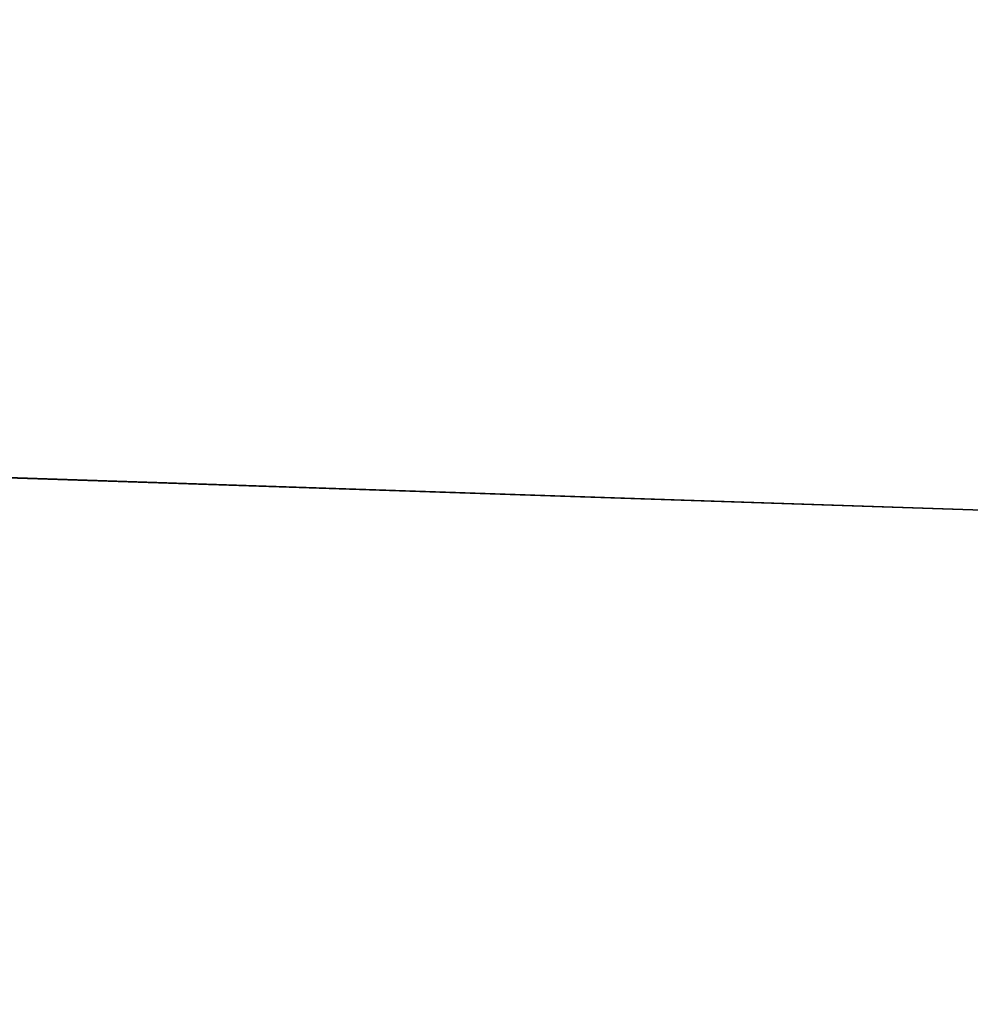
# Model space of a CAD drawing. Header units: millimetres. Extents: x -522 to 188, y -54 to 63.
# Tile 420 of 656: x -4.020899 to -4.020437, y -36.799521 to -36.799042. Entities that reach past the tile are written whole.
import ezdxf

# ---------------------------------------------------------------- set-up
doc = ezdxf.new("R2010")
doc.units = ezdxf.units.MM
doc.header["$LTSCALE"] = 65.185185
for name, color, linetype in [('1', 7, 'CONTINUOUS'), ('2', 7, 'CONTINUOUS'), ('8', 7, 'CONTINUOUS'), ('9', 7, 'CONTINUOUS')]:
    doc.layers.add(name, color=color, linetype=linetype)

msp = doc.modelspace()

# ---------------------------------------------------------------- linework, layer by layer
at = {"layer": '1', "color": 7, "linetype": 'CONTINUOUS'}
for points in [[(-4.17877502, -36.8, -12.3100676), (-3.36464759, 23, -12.55703574), (-3.3647088, -36.8, -12.55701722), (-4.17877502, -36.8, -12.3100676)], [(-4.17871305, 23, -12.31009168), (-3.36464759, 23, -12.55703574), (-4.17877502, -36.8, -12.3100676), (-4.17871305, 23, -12.31009168)]]:
    msp.add_3dface(points, dxfattribs=at)
at = {"layer": '2', "color": 7, "linetype": 'CONTINUOUS'}
for points in [[(-3.3647088, -36.8, 12.55701722), (-4.17871305, 23, 12.31009168), (-4.17877502, -36.8, 12.3100676), (-3.3647088, -36.8, 12.55701722)], [(-3.36464759, 23, 12.55703574), (-4.17871305, 23, 12.31009168), (-3.3647088, -36.8, 12.55701722), (-3.36464759, 23, 12.55703574)]]:
    msp.add_3dface(points, dxfattribs=at)
at = {"layer": '8', "color": 3, "linetype": 'CONTINUOUS'}
for points in [[(-3.99888301, -36.8, -10.13996713), (-4.34276162, -36.8, -9.99751209), (-4.2173768, -36.79270887, -10.18164828), (-3.99888301, -36.8, -10.13996713)], [(-3.54243542, -36.79270887, -10.43567823), (-3.99888301, -36.8, -10.13996713), (-4.2173768, -36.79270887, -10.18164828), (-3.54243542, -36.79270887, -10.43567823)]]:
    msp.add_3dface(points, dxfattribs=at)
at = {"layer": '9', "color": 3, "linetype": 'CONTINUOUS'}
for points in [[(-4.34276078, -36.8, 9.99751245), (-3.99888216, -36.8, 10.13996747), (-4.2173768, -36.79270887, 10.18164828), (-4.34276078, -36.8, 9.99751245)], [(-3.99888216, -36.8, 10.13996747), (-3.65037901, -36.8, 10.27056789), (-4.2173768, -36.79270887, 10.18164828), (-3.99888216, -36.8, 10.13996747)], [(-4.2173768, -36.79270887, 10.18164828), (-3.65037901, -36.8, 10.27056789), (-3.54243542, -36.79270887, 10.43567823), (-4.2173768, -36.79270887, 10.18164828)]]:
    msp.add_3dface(points, dxfattribs=at)

doc.saveas('drawing.dxf')
